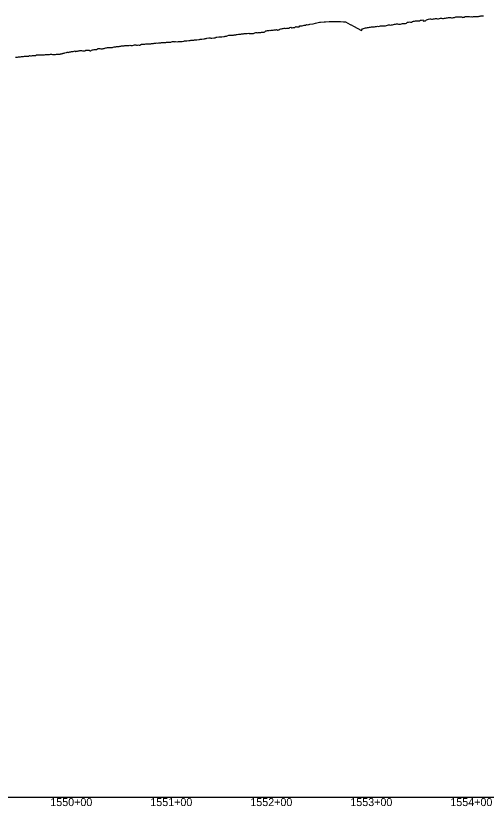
# Model space of a CAD drawing. Extents: x -3793 to 50787, y -1075 to 6138.
# Drawn here: x 42324 to 42791, y 991 to 1781 of the extents above; entities that cross this region are included whole.
import ezdxf

# ---------------------------------------------------------------- set-up
doc = ezdxf.new("R2010")
doc.units = 0
for name, color, linetype in [('RD_DDB_Profile_EX', 7, 'Continuous'), ('RD_DDB_StaTX', 7, 'Continuous'), ('RD_GPK_Profile_Cell', 7, 'Continuous')]:
    doc.layers.add(name, color=color, linetype=linetype)

msp = doc.modelspace()

# ---------------------------------------------------------------- linework, layer by layer
at = {"layer": 'RD_DDB_Profile_EX'}
for points in [[(42689.480143, 1771.1817), (42690.481104, 1771.192755), (42691.473249, 1771.308815), (42692.47433, 1771.247535), (42693.475278, 1771.25864), (42694.474421, 1771.54749), (42695.474897, 1771.933225), (42696.475839, 1772.06676), (42697.476915, 1772.119055), (42698.477858, 1771.934655), (42699.641185, 1772.028505), (42700.479254, 1772.298525), (42701.470186, 1772.400025), (42702.471099, 1772.818465), (42703.472148, 1772.825725), (42704.472461, 1773.068505), (42705.473374, 1773.20113), (42706.472571, 1772.90493), (42707.47348, 1772.862155), (42708.474388, 1772.90103), (42709.474835, 1773.265555), (42710.475714, 1773.416575), (42711.468481, 1773.36773), (42712.469504, 1773.45713), (42713.46792, 1773.573165), (42714.4688, 1773.949415), (42715.469544, 1774.74975), (42716.470424, 1774.850405), (42717.470579, 1775.111015), (42718.691639, 1774.966075), (42719.470316, 1774.992355), (42720.470458, 1775.5688), (42721.463179, 1775.678545), (42722.463895, 1775.74703), (42723.464023, 1776.293395), (42724.464874, 1776.14901), (42725.465591, 1776.1766), (42726.466308, 1776.30417), (42727.464742, 1776.31148), (42728.465454, 1776.71555), (42729.466146, 1776.95612), (42730.458227, 1777.022575), (42731.458918, 1775.88996), (42732.45961, 1776.039075), (42733.459844, 1776.09321), (42734.460537, 1777.126645), (42735.459437, 1777.64141), (42736.459683, 1777.744375), (42737.742093, 1778.04901), (42738.461057, 1778.04911), (42739.461278, 1777.908895), (42740.453729, 1777.93486), (42741.452765, 1778.24365), (42742.452863, 1778.19901), (42743.453536, 1778.34417), (42744.454332, 1778.45703), (42745.453271, 1778.108555), (42746.453388, 1778.121725), (42747.454179, 1778.487185), (42748.454836, 1778.73913), (42749.446645, 1778.72456), (42750.447416, 1778.558075), (42751.44807, 1778.624535), (42752.448148, 1778.93531), (42753.448919, 1778.90975), (42754.447911, 1779.10019), (42755.448008, 1779.129255), (42756.448781, 1779.56298), (42756.792547, 1779.562875), (42757.449429, 1779.586595), (42758.449506, 1779.53251), (42759.551115, 1779.31584), (42760.551827, 1779.29694), (42761.552615, 1779.438105), (42762.390808, 1779.566435), (42763.22912, 1779.98456), (42763.98155, 1780.07442), (42764.819004, 1780.24132), (42765.64992, 1780.24386), (42766.48694, 1780.2851), (42767.323115, 1780.20366), (42768.160164, 1780.03568), (42768.982043, 1780.14291), (42769.817785, 1780.05818), (42770.655553, 1779.6021), (42771.491387, 1779.68428), (42772.327969, 1779.766535), (42773.162364, 1780.47963), (42773.988243, 1780.39742), (42774.81461, 1780.35502), (42775.843001, 1780.428595), (42776.48585, 1780.39795), (42777.321484, 1780.39692), (42778.158102, 1780.270595), (42778.982623, 1780.35314), (42779.820379, 1780.2305), (42780.655032, 1780.270815), (42781.490541, 1780.398495), (42782.317339, 1780.43905), (42783.153471, 1780.47949), (42783.978776, 1780.50449)], [(42783.978776, 1780.50449), (42784.816038, 1780.59038), (42785.650173, 1780.63069), (42786.485398, 1780.58736), (42787.320312, 1780.83971), (42788.156572, 1780.921755), (42788.981754, 1781.02905), (42789.816224, 1781.027285), (42790.653181, 1781.07132), (42791.480321, 1781.195035)], [(42570.482386, 1764.84725), (42571.271348, 1764.891845), (42572.119475, 1764.772735), (42572.963068, 1765.325735), (42573.79378, 1766.04327), (42574.62659, 1766.216615), (42575.455317, 1766.38638), (42575.813235, 1766.43733), (42576.289438, 1766.505), (42577.128225, 1766.551015), (42577.964047, 1766.807085), (42578.793279, 1766.43838), (42579.618504, 1766.69049), (42580.431434, 1766.900285), (42581.304272, 1766.980215), (42582.137665, 1767.193475), (42582.963325, 1767.07395), (42583.785125, 1767.159985), (42584.60146, 1767.45237), (42585.414311, 1766.966565), (42586.329237, 1767.147835), (42587.151496, 1767.1536), (42587.963169, 1767.93707), (42588.777126, 1768.062975), (42589.587637, 1768.22887), (42590.391898, 1768.355995), (42591.343207, 1768.489935), (42592.158071, 1768.858735), (42592.969584, 1768.862315), (42593.777516, 1768.62696), (42594.863689, 1768.67975), (42595.37356, 1768.83545), (42596.35207, 1768.95242), (42597.163458, 1768.960155), (42597.968431, 1769.56589), (42598.77041, 1769.849185), (42599.567995, 1769.215635), (42600.362855, 1769.29903), (42601.370182, 1769.47864), (42602.165574, 1769.563565), (42602.966929, 1769.57214), (42603.763294, 1770.37176), (42604.556825, 1770.2163), (42605.345241, 1770.10382), (42606.378803, 1770.205375), (42607.176686, 1770.16984), (42607.971964, 1771.20443), (42608.756539, 1771.3277), (42609.545522, 1771.33001), (42610.331944, 1771.292935), (42611.382665, 1771.42067), (42612.178995, 1771.93962), (42612.969747, 1771.82371), (42613.914143, 1771.928175), (42614.543861, 1772.339265), (42615.317217, 1772.30312), (42616.388299, 1772.403385), (42617.178401, 1772.48418), (42617.966246, 1772.682565), (42621.300833, 1773.312575), (42623.62844, 1773.95), (42627.443405, 1774.674515), (42628.630699, 1774.87555), (42632.299653, 1775.02004), (42632.964597, 1775.080455), (42633.632976, 1775.1412), (42637.152596, 1775.39072), (42638.635364, 1775.373605), (42642.005015, 1775.536805), (42642.489824, 1775.53031), (42643.637781, 1775.51483), (42646.853995, 1775.53575), (42648.6403, 1775.602635), (42651.702593, 1775.288785), (42652.015051, 1775.292205), (42653.642863, 1775.310065), (42658.071666, 1772.577425), (42658.961628, 1772.06993), (42659.370359, 1772.08597), (42661.540278, 1770.795535), (42669.674392, 1766.389775), (42670.474556, 1768.31582), (42671.475581, 1768.38801), (42672.476099, 1768.904465), (42673.477105, 1769.0499), (42674.478112, 1769.18686), (42675.479242, 1769.49934), (42676.48025, 1769.594245), (42677.480648, 1769.97581), (42678.480079, 1769.980065), (42679.481078, 1770.066165), (42680.590731, 1770.28744), (42681.474316, 1770.251395), (42682.475294, 1770.25402), (42683.4764, 1770.431445), (42684.477378, 1770.66645), (42685.478356, 1770.701285), (42686.477101, 1770.60055), (42687.478072, 1770.69408), (42688.479043, 1771.143205), (42689.480143, 1771.1817)], [(42487.033637, 1755.47365), (42487.606066, 1755.447275), (42488.174844, 1755.53293), (42488.742752, 1755.563165), (42489.309277, 1755.535205), (42490.086193, 1755.56152), (42492.026534, 1755.78306), (42492.599741, 1756.098355), (42493.173382, 1756.214425), (42493.74474, 1756.300315), (42494.314333, 1756.330155), (42494.883855, 1756.33034), (42497.015571, 1756.555475), (42497.594979, 1756.58624), (42498.165306, 1756.615325), (42498.740711, 1756.732035), (42499.886496, 1756.819725), (42502.001335, 1756.97922), (42502.583977, 1757.009925), (42503.163511, 1757.12591), (42503.742589, 1757.12735), (42504.320701, 1757.156365), (42504.89624, 1757.1289), (42506.992221, 1757.369265), (42507.576662, 1757.63227), (42508.161704, 1757.8379), (42508.744741, 1757.92542), (42509.326325, 1757.955505), (42509.908202, 1757.926415), (42511.97962, 1758.14576), (42512.570672, 1758.17667), (42513.158883, 1758.411905), (42513.740949, 1758.53037), (42514.328105, 1758.618425), (42514.912946, 1758.706995), (42516.963695, 1759.171315), (42517.558741, 1759.202605), (42518.15098, 1759.084185), (42518.742969, 1758.96777), (42519.334319, 1758.93804), (42519.923557, 1758.91043), (42521.952869, 1759.076475), (42522.545, 1759.03849), (42523.144116, 1759.213775), (42523.747747, 1759.57), (42524.35777, 1759.747275), (42524.974288, 1759.742735), (42526.894215, 1760.11397), (42527.509686, 1760.07763), (42528.1871, 1760.07763), (42528.754385, 1760.15549), (42529.386881, 1760.179155), (42530.023864, 1760.268885), (42531.836381, 1760.43438), (42532.471072, 1760.42534), (42533.112687, 1760.999055), (42533.761341, 1760.99302), (42534.41057, 1760.95422), (42535.071014, 1761.278485), (42536.767759, 1761.691035), (42537.712327, 1761.850815), (42538.089665, 1761.941045), (42538.761679, 1761.89932), (42539.439884, 1761.99521), (42540.126139, 1761.987455), (42541.70308, 1761.95944), (42542.383889, 1762.22841), (42543.072428, 1762.1528), (42543.768536, 1762.252975), (42544.471692, 1762.387375), (42545.182957, 1762.62924), (42546.637121, 1762.86873), (42547.341971, 1762.89721), (42548.054854, 1762.889865), (42548.775841, 1762.956975), (42549.504397, 1763.095375), (42550.241635, 1763.12567), (42551.568548, 1763.223135), (42552.298276, 1763.400715), (42553.037626, 1763.4332), (42553.783423, 1763.576365), (42554.538119, 1763.60823), (42555.301872, 1763.640475), (42556.762781, 1763.82446), (42557.256214, 1763.669715), (42558.011355, 1763.50329), (42558.783442, 1763.48984), (42559.565042, 1763.55425), (42560.356332, 1763.54095), (42561.418324, 1763.643925), (42562.202249, 1763.672345), (42562.991861, 1764.01564), (42563.791212, 1764.644185), (42564.600483, 1764.59383), (42565.416555, 1764.302515), (42566.34828, 1764.46798), (42567.154989, 1764.45081), (42567.971902, 1764.51601), (42568.799213, 1764.41582), (42569.637122, 1764.69073), (42570.482386, 1764.84725)], [(42404.671163, 1747.595855), (42405.501048, 1748.26383), (42406.342627, 1748.428865), (42407.178225, 1748.39416), (42408.009164, 1748.43893), (42408.838216, 1748.028), (42409.665388, 1748.155825), (42410.488344, 1748.287055), (42411.357995, 1748.39558), (42412.186221, 1748.56471), (42413.012588, 1748.85717), (42413.884377, 1749.108165), (42414.658579, 1749.114135), (42415.478696, 1749.445475), (42416.369622, 1749.55711), (42417.193481, 1749.60125), (42418.01636, 1749.60786), (42418.835925, 1749.61086), (42419.652567, 1749.658285), (42420.467876, 1749.661225), (42421.382911, 1749.711405), (42422.201927, 1750.163795), (42423.019983, 1750.16974), (42423.409604, 1750.22943), (42423.834809, 1750.294435), (42424.646906, 1750.46233), (42425.449712, 1750.46453), (42426.386979, 1750.591195), (42427.20145, 1750.593845), (42428.015149, 1750.68107), (42428.825812, 1750.845655), (42429.63383, 1751.01296), (42430.440714, 1751.015225), (42431.398355, 1751.134885), (42432.208734, 1751.299275), (42433.01835, 1751.466555), (42433.825031, 1751.468695), (42434.629271, 1751.393555), (42435.432553, 1751.43595), (42436.408576, 1751.52803), (42437.215183, 1751.570725), (42438.0212, 1751.69725), (42438.824444, 1751.619295), (42439.625289, 1751.625205), (42440.425194, 1751.6676), (42441.418161, 1751.760835), (42442.460058, 1752.037035), (42443.023955, 1752.20977), (42443.823938, 1752.13181), (42444.613715, 1751.93785), (42445.410707, 1751.9799), (42446.418596, 1752.03367), (42447.218729, 1751.916155), (42448.018448, 1751.802925), (42448.815628, 1752.44274), (42449.610647, 1752.8856), (42450.404892, 1752.84758), (42451.426565, 1752.98472), (42452.223892, 1752.90713), (42453.020828, 1752.793405), (42453.81541, 1753.07326), (42454.608011, 1753.19738), (42455.399995, 1753.159425), (42456.433307, 1753.21467), (42457.228258, 1753.17679), (42458.022953, 1753.14262), (42458.815332, 1753.263255), (42459.605761, 1753.38716), (42460.395583, 1753.42838), (42461.510512, 1753.540115), (42462.232426, 1753.685735), (42463.024963, 1753.76984), (42463.81536, 1753.8108), (42464.59607, 1754.012935), (42465.384218, 1753.93543), (42466.437089, 1754.022895), (42467.228038, 1754.024425), (42468.018885, 1754.069025), (42468.807617, 1754.10995), (42469.594601, 1754.351145), (42470.381127, 1754.39187), (42471.035739, 1754.452825), (42471.442079, 1754.490515), (42472.232712, 1754.49536), (42473.020577, 1754.535945), (42473.807667, 1754.54072), (42474.593628, 1754.816995), (42475.377197, 1754.70365), (42476.448141, 1754.77063), (42477.235389, 1754.929135), (42478.022675, 1754.816), (42478.808042, 1754.777955), (42479.591848, 1755.253215), (42480.560966, 1755.39098), (42481.451714, 1755.48255), (42482.231337, 1755.36923), (42483.016794, 1755.3345), (42483.800487, 1755.452915), (42485.885598, 1755.271115), (42486.46259, 1755.473235), (42487.033637, 1755.47365)], [(42323.443335, 1739.842115), (42324.44423, 1739.900685), (42325.445352, 1740.002755), (42326.446242, 1740.09733), (42327.447362, 1740.10647), (42328.448208, 1740.279525), (42329.449191, 1740.38149), (42330.448532, 1740.43733), (42331.449516, 1740.45381), (42332.448857, 1740.85197), (42333.449841, 1740.782725), (42334.449182, 1740.695815), (42335.450165, 1740.933345), (42336.450909, 1740.97752), (42337.682562, 1741.41576), (42338.45113, 1741.220605), (42339.450339, 1741.30543), (42340.451187, 1741.40724), (42341.451794, 1741.436495), (42342.451244, 1741.478045), (42343.451851, 1741.61595), (42344.4513, 1742.048835), (42345.451907, 1742.22783), (42346.451357, 1742.02817), (42347.451931, 1742.04397), (42348.452645, 1742.252795), (42349.451722, 1742.250805), (42350.452436, 1742.08177), (42351.451513, 1742.129595), (42352.452227, 1742.12385), (42353.452699, 1742.551045), (42354.443495, 1742.514535), (42355.443973, 1742.487495), (42356.733016, 1742.5444), (42357.443667, 1742.672105), (42358.442602, 1742.74195), (42359.443189, 1742.743105), (42360.443533, 1742.65845), (42361.442711, 1742.621245), (42362.443056, 1742.62929), (42363.442233, 1742.604605), (42364.442579, 1742.68435), (42365.443165, 1742.78671), (42366.296808, 1742.869975), (42367.168799, 1742.88314), (42368.168512, 1742.93234), (42368.732045, 1743.01613), (42369.50477, 1743.24456), (42370.204487, 1743.440475), (42370.750095, 1743.577825), (42371.130206, 1743.77013), (42372.086664, 1743.92041), (42373.058997, 1744.20921), (42374.497267, 1744.646465), (42375.376991, 1744.826305), (42375.783469, 1744.75003), (42376.256723, 1744.661005), (42377.12919, 1744.839645), (42377.998902, 1745.01772), (42378.856835, 1745.285175), (42379.719921, 1745.50492), (42380.580296, 1745.59466), (42381.267613, 1745.585915), (42382.132795, 1745.93383), (42382.996058, 1746.19663), (42383.854728, 1745.427005), (42384.710737, 1745.73027), (42385.564165, 1745.94703), (42386.286339, 1746.06048), (42387.146274, 1746.19519), (42388.000769, 1746.539435), (42388.852836, 1746.54222), (42389.702486, 1746.502495), (42390.547174, 1746.29599), (42391.306332, 1746.248245), (42392.156958, 1746.208615), (42393.005199, 1746.1691), (42393.851063, 1746.80571), (42394.833923, 1746.844845), (42395.533384, 1746.81126), (42396.322441, 1746.96695), (42397.166952, 1746.843565), (42398.009307, 1746.25822), (42398.849175, 1746.265685), (42399.686185, 1746.939265), (42400.521069, 1747.02576), (42401.337145, 1747.202115), (42402.176225, 1747.415075), (42403.013902, 1747.58913), (42403.839389, 1747.592565), (42404.35915, 1747.594685), (42404.671163, 1747.595855)]]:
    msp.add_lwpolyline(points, dxfattribs=at)
at = {"layer": 'RD_GPK_Profile_Cell'}
msp.add_line((1000, 1000), (46600, 1000), dxfattribs=at)

# ---------------------------------------------------------------- texts
at = {"layer": 'RD_DDB_StaTX'}
for s, p in [('1550+00', (42358.415471, 991)), ('1551+00', (42458.415471, 991)), ('1552+00', (42558.415471, 991)), ('1553+00', (42658.415471, 991)), ('1554+00', (42758.415471, 991))]:
    msp.add_text(s, height=8, dxfattribs=at).set_placement(p)

doc.saveas('drawing.dxf')
